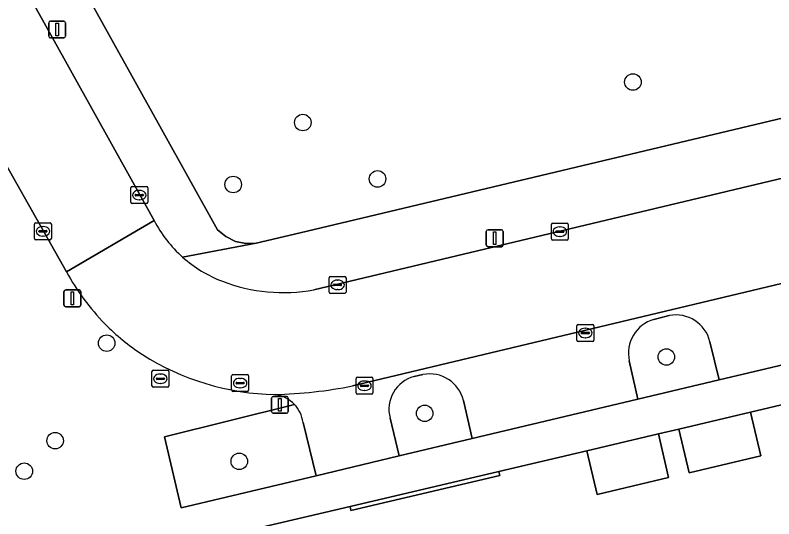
# Model space of a CAD drawing. Extents: x 158031 to 159244, y 380104 to 381214.
# Drawn here: x 158703.48 to 158748.37, y 380454.8 to 380484.57 of the extents above; entities that cross this region are included whole.
import ezdxf

# ---------------------------------------------------------------- set-up
doc = ezdxf.new("R2010")
doc.units = 0
for name, color, linetype in [('IMGEO_Boom', 7, 'Continuous'), ('IMGEO_Erf', 7, 'Continuous'), ('IMGEO_Groenvoorziening', 7, 'Continuous'), ('IMGEO_Kolk', 7, 'Continuous'), ('IMGEO_Lichtmast', 7, 'Continuous'), ('IMGEO_Muur', 7, 'Continuous'), ('IMGEO_Pand', 7, 'Continuous'), ('IMGEO_Parkeervlak_open', 7, 'Continuous'), ('IMGEO_Rijbaan_lokaal_open', 7, 'Continuous'), ('IMGEO_Rioolput', 7, 'Continuous'), ('IMGEO_Voetpad_open', 7, 'Continuous')]:
    doc.layers.add(name, color=color, linetype=linetype)

msp = doc.modelspace()

# ---------------------------------------------------------------- linework, layer by layer
at = {"layer": 'IMGEO_Boom'}
for centre in [(158740.032, 380480.614), (158720.501, 380478.221), (158724.923, 380474.89), (158716.381, 380474.559), (158708.896, 380465.183), (158742.011, 380464.366), (158727.711, 380461.033), (158705.846, 380459.419), (158716.741, 380458.196), (158704.018, 380457.615)]:
    msp.add_circle(centre, 0.489, dxfattribs=at)
at = {"layer": 'IMGEO_Erf'}
for points in [[(158687.12, 380522.794), (158694.084, 380510.227), (158715.443, 380471.877), (158715.947, 380471.48), (158716.515, 380471.2), (158717.127, 380471.069), (158717.742, 380471.085), (158720.337, 380471.694), (158782.764, 380486.561), (158785.696, 380487.259), (158808.37, 380492.659), (158807.26, 380497.625), (158810.636, 380498.449), (158798.354, 380549.665), (158769.363, 380542.776), (158763.454, 380567.201), (158762.255, 380572.153), (158758.825, 380571.331), (158720.725, 380562.244), (158720.572, 380562.21), (158723.546, 380555.188)], [(158751.736, 380462.236), (158746.999, 380461.102), (158747.606, 380458.522), (158743.352, 380457.522), (158742.746, 380460.102), (158741.538, 380459.818), (158742.145, 380457.239), (158737.92, 380456.246), (158737.314, 380458.825), (158732.106, 380457.601), (158732.16, 380457.367), (158723.351, 380455.296), (158723.296, 380455.53), (158718.08, 380454.306), (158718.734, 380451.552), (158714.495, 380450.547), (158713.842, 380453.301), (158712.603, 380453.018), (158713.245, 380450.248), (158709.015, 380449.219), (158703.434, 380447.849)]]:
    msp.add_lwpolyline(points, dxfattribs=at)
at = {"layer": 'IMGEO_Groenvoorziening'}
for points in [[(158742.185, 380466.811), (158741.277, 380466.587)], [(158739.819, 380464.132), (158740.33, 380461.865), (158745.135, 380463.007), (158744.59, 380465.27)], [(158727.606, 380463.328), (158727.091, 380463.204)], [(158720.004, 380461.565), (158712.307, 380459.645), (158713.304, 380455.455), (158721.282, 380457.348), (158720.514, 380460.502)], [(158725.664, 380460.749), (158726.202, 380458.527), (158730.524, 380459.552), (158730.003, 380461.784)]]:
    msp.add_lwpolyline(points, dxfattribs=at)
for centre, radius, start, end in [((158742.577, 380464.775), 2.073, 13.8028, 100.8979), ((158741.855, 380464.583), 2.086, 106.0991, 192.4896), ((158728.009, 380461.32), 2.048, 13.0877, 101.338), ((158727.588, 380461.273), 1.994, 104.4294, 195.2349), ((158718.638, 380460.256), 1.893, 7.4814, 43.7796)]:
    msp.add_arc(centre, radius, start, end, dxfattribs=at)
at = {"layer": 'IMGEO_Kolk'}
for p, q in [((158710.323, 380473.508), (158710.323, 380474.36)), ((158710.398, 380474.434), (158711.25, 380474.434)), ((158710.811, 380474.214), (158710.836, 380474.214)), ((158711.324, 380474.36), (158711.324, 380473.508)), ((158710.582, 380473.928), (158710.582, 380473.94)), ((158711.02, 380473.891), (158710.622, 380473.891)), ((158710.625, 380473.977), (158711.023, 380473.977)), ((158710.834, 380473.654), (158710.809, 380473.654)), ((158711.066, 380473.94), (158711.066, 380473.928)), ((158711.25, 380473.434), (158710.398, 380473.434)), ((158704.696, 380472.295), (158705.548, 380472.295)), ((158735.284, 380472.275), (158736.136, 380472.275)), ((158704.621, 380471.369), (158704.621, 380472.221)), ((158704.88, 380471.789), (158704.88, 380471.801)), ((158704.923, 380471.838), (158705.321, 380471.838)), ((158705.109, 380472.075), (158705.134, 380472.075)), ((158705.364, 380471.801), (158705.364, 380471.789)), ((158705.622, 380472.221), (158705.622, 380471.369)), ((158735.209, 380471.349), (158735.209, 380472.201)), ((158735.511, 380471.818), (158735.909, 380471.818)), ((158735.697, 380472.055), (158735.722, 380472.055)), ((158736.21, 380472.201), (158736.21, 380471.349)), ((158705.318, 380471.752), (158704.92, 380471.752)), ((158705.132, 380471.515), (158705.107, 380471.515)), ((158735.468, 380471.769), (158735.468, 380471.781)), ((158735.906, 380471.732), (158735.508, 380471.732)), ((158735.72, 380471.495), (158735.695, 380471.495)), ((158735.952, 380471.781), (158735.952, 380471.769)), ((158705.548, 380471.295), (158704.696, 380471.295)), ((158736.136, 380471.275), (158735.284, 380471.275)), ((158722.131, 380469.126), (158722.983, 380469.126)), ((158722.056, 380468.2), (158722.056, 380469.052)), ((158722.358, 380468.669), (158722.756, 380468.669)), ((158722.544, 380468.906), (158722.569, 380468.906)), ((158723.057, 380469.052), (158723.057, 380468.2)), ((158722.315, 380468.62), (158722.315, 380468.632)), ((158722.753, 380468.583), (158722.355, 380468.583)), ((158722.567, 380468.346), (158722.542, 380468.346)), ((158722.799, 380468.632), (158722.799, 380468.62)), ((158722.983, 380468.126), (158722.131, 380468.126)), ((158736.718, 380465.36), (158736.718, 380466.212)), ((158736.793, 380466.286), (158737.645, 380466.286)), ((158737.206, 380466.066), (158737.231, 380466.066)), ((158737.719, 380466.212), (158737.719, 380465.36)), ((158736.977, 380465.78), (158736.977, 380465.792)), ((158737.415, 380465.743), (158737.017, 380465.743)), ((158737.02, 380465.829), (158737.418, 380465.829)), ((158737.229, 380465.506), (158737.204, 380465.506)), ((158737.461, 380465.792), (158737.461, 380465.78)), ((158737.645, 380465.286), (158736.793, 380465.286)), ((158723.651, 380462.24), (158723.651, 380463.092)), ((158723.726, 380463.166), (158724.578, 380463.166)), ((158724.139, 380462.946), (158724.164, 380462.946)), ((158724.652, 380463.092), (158724.652, 380462.24)), ((158723.91, 380462.66), (158723.91, 380462.672)), ((158724.348, 380462.623), (158723.95, 380462.623)), ((158723.953, 380462.709), (158724.351, 380462.709)), ((158724.162, 380462.386), (158724.137, 380462.386)), ((158724.394, 380462.672), (158724.394, 380462.66)), ((158724.578, 380462.166), (158723.726, 380462.166))]:
    msp.add_line(p, q, dxfattribs=at)
for points in [[(158710.323, 380473.508), (158710.323, 380474.36)], [(158710.398, 380474.434), (158711.25, 380474.434)], [(158711.324, 380474.36), (158711.324, 380473.508)], [(158711.25, 380473.434), (158710.398, 380473.434)], [(158704.696, 380472.295), (158705.548, 380472.295)], [(158735.284, 380472.275), (158736.136, 380472.275)], [(158704.621, 380471.369), (158704.621, 380472.221)], [(158705.622, 380472.221), (158705.622, 380471.369)], [(158735.209, 380471.349), (158735.209, 380472.201)], [(158736.21, 380472.201), (158736.21, 380471.349)], [(158705.548, 380471.295), (158704.696, 380471.295)], [(158736.136, 380471.275), (158735.284, 380471.275)], [(158722.131, 380469.126), (158722.983, 380469.126)], [(158722.056, 380468.2), (158722.056, 380469.052)], [(158723.057, 380469.052), (158723.057, 380468.2)], [(158722.983, 380468.126), (158722.131, 380468.126)], [(158736.718, 380465.36), (158736.718, 380466.212)], [(158736.793, 380466.286), (158737.645, 380466.286)], [(158737.719, 380466.212), (158737.719, 380465.36)], [(158737.645, 380465.286), (158736.793, 380465.286)], [(158723.651, 380462.24), (158723.651, 380463.092)], [(158723.726, 380463.166), (158724.578, 380463.166)], [(158724.652, 380463.092), (158724.652, 380462.24)], [(158724.578, 380462.166), (158723.726, 380462.166)]]:
    msp.add_lwpolyline(points, dxfattribs=at)
for centre, radius, start, end in [((158710.4, 380474.358), 0.0765, 91.552, 178.448), ((158710.4, 380474.358), 0.0765, 91.552, 178.448), ((158711.248, 380474.358), 0.0765, 1.552, 88.448), ((158711.248, 380474.358), 0.0765, 1.552, 88.448), ((158710.622, 380473.937), 0.0403, 85.8775, 175.7526), ((158710.619, 380473.927), 0.0366, 178.938, 274.7102), ((158711.023, 380473.934), 0.043, 264.8664, 352.4533), ((158711.027, 380473.939), 0.0386, 1.7309, 96.639), ((158710.4, 380473.51), 0.0765, 181.552, 268.448), ((158710.4, 380473.51), 0.0765, 181.552, 268.448), ((158711.248, 380473.51), 0.0765, 271.552, 358.448), ((158711.248, 380473.51), 0.0765, 271.552, 358.448), ((158704.698, 380472.219), 0.0765, 91.552, 178.448), ((158704.698, 380472.219), 0.0765, 91.552, 178.448), ((158705.546, 380472.219), 0.0765, 1.552, 88.448), ((158705.546, 380472.219), 0.0765, 1.552, 88.448), ((158735.286, 380472.199), 0.0765, 91.552, 178.448), ((158735.286, 380472.199), 0.0765, 91.552, 178.448), ((158736.134, 380472.199), 0.0765, 1.552, 88.448), ((158736.134, 380472.199), 0.0765, 1.552, 88.448), ((158704.92, 380471.798), 0.0403, 85.8775, 175.7526), ((158704.917, 380471.788), 0.0366, 178.938, 274.7102), ((158705.321, 380471.795), 0.043, 264.8664, 352.4533), ((158705.325, 380471.8), 0.0386, 1.7309, 96.639), ((158735.508, 380471.778), 0.0403, 85.8775, 175.7526), ((158735.913, 380471.78), 0.0386, 1.7309, 96.639), ((158704.698, 380471.371), 0.0765, 181.552, 268.448), ((158704.698, 380471.371), 0.0765, 181.552, 268.448), ((158705.546, 380471.371), 0.0765, 271.552, 358.448), ((158705.546, 380471.371), 0.0765, 271.552, 358.448), ((158735.286, 380471.351), 0.0765, 181.552, 268.448), ((158735.286, 380471.351), 0.0765, 181.552, 268.448), ((158735.505, 380471.768), 0.0366, 178.938, 274.7102), ((158735.909, 380471.775), 0.043, 264.8664, 352.4533), ((158736.134, 380471.351), 0.0765, 271.552, 358.448), ((158736.134, 380471.351), 0.0765, 271.552, 358.448), ((158722.133, 380469.05), 0.0765, 91.552, 178.448), ((158722.133, 380469.05), 0.0765, 91.552, 178.448), ((158722.981, 380469.05), 0.0765, 1.552, 88.448), ((158722.981, 380469.05), 0.0765, 1.552, 88.448), ((158722.355, 380468.629), 0.0403, 85.8775, 175.7526), ((158722.76, 380468.631), 0.0386, 1.7309, 96.639), ((158722.133, 380468.202), 0.0765, 181.552, 268.448), ((158722.133, 380468.202), 0.0765, 181.552, 268.448), ((158722.352, 380468.619), 0.0366, 178.938, 274.7102), ((158722.756, 380468.626), 0.043, 264.8664, 352.4533), ((158722.981, 380468.202), 0.0765, 271.552, 358.448), ((158722.981, 380468.202), 0.0765, 271.552, 358.448), ((158736.795, 380466.21), 0.0765, 91.552, 178.448), ((158736.795, 380466.21), 0.0765, 91.552, 178.448), ((158737.643, 380466.21), 0.0765, 1.552, 88.448), ((158737.643, 380466.21), 0.0765, 1.552, 88.448), ((158737.017, 380465.789), 0.0403, 85.8775, 175.7526), ((158737.014, 380465.779), 0.0366, 178.938, 274.7102), ((158737.418, 380465.786), 0.043, 264.8664, 352.4533), ((158737.422, 380465.791), 0.0386, 1.7309, 96.639), ((158736.795, 380465.362), 0.0765, 181.552, 268.448), ((158736.795, 380465.362), 0.0765, 181.552, 268.448), ((158737.643, 380465.362), 0.0765, 271.552, 358.448), ((158737.643, 380465.362), 0.0765, 271.552, 358.448), ((158723.728, 380463.09), 0.0765, 91.552, 178.448), ((158723.728, 380463.09), 0.0765, 91.552, 178.448), ((158724.576, 380463.09), 0.0765, 1.552, 88.448), ((158724.576, 380463.09), 0.0765, 1.552, 88.448), ((158723.95, 380462.669), 0.0403, 85.8775, 175.7526), ((158723.947, 380462.659), 0.0366, 178.938, 274.7102), ((158724.351, 380462.666), 0.043, 264.8664, 352.4533), ((158724.355, 380462.671), 0.0386, 1.7309, 96.639), ((158723.728, 380462.242), 0.0765, 181.552, 268.448), ((158723.728, 380462.242), 0.0765, 181.552, 268.448), ((158724.576, 380462.242), 0.0765, 271.552, 358.448), ((158724.576, 380462.242), 0.0765, 271.552, 358.448)]:
    msp.add_arc(centre, radius, start, end, dxfattribs=at)
for centre, major_axis, ratio, start_param, end_param in [((158710.81, 380473.934), (-0.387, 0.002), 0.722429, 4.712389, 7.853982), ((158710.835, 380473.934), (-0.39, 0.002), 0.717154, 1.570796, 4.712389), ((158705.108, 380471.795), (-0.387, 0.002), 0.722429, 4.712389, 7.853982), ((158705.133, 380471.795), (-0.39, 0.002), 0.717154, 1.570796, 4.712389), ((158735.696, 380471.775), (-0.387, 0.002), 0.722429, 4.712389, 7.853982), ((158735.721, 380471.775), (-0.39, 0.002), 0.717154, 1.570796, 4.712389), ((158722.543, 380468.626), (-0.387, 0.002), 0.722429, 4.712389, 7.853982), ((158722.568, 380468.626), (-0.39, 0.002), 0.717154, 1.570796, 4.712389), ((158737.205, 380465.786), (-0.387, 0.002), 0.722429, 4.712389, 7.853982), ((158737.23, 380465.786), (-0.39, 0.002), 0.717154, 1.570796, 4.712389), ((158724.138, 380462.666), (-0.387, 0.002), 0.722429, 4.712389, 7.853982), ((158724.163, 380462.666), (-0.39, 0.002), 0.717154, 1.570796, 4.712389)]:
    msp.add_ellipse(centre, major_axis=major_axis, ratio=ratio, start_param=start_param, end_param=end_param, dxfattribs=at)
at = {"layer": 'IMGEO_Lichtmast'}
for p, q in [((158705.467, 380483.319), (158705.467, 380484.119)), ((158705.467, 380484.119), (158705.467, 380483.319)), ((158705.567, 380484.219), (158706.357, 380484.219)), ((158706.357, 380484.219), (158705.567, 380484.219)), ((158706.457, 380484.119), (158706.457, 380483.319)), ((158706.457, 380483.319), (158706.457, 380484.119)), ((158706.357, 380483.219), (158705.567, 380483.219)), ((158705.567, 380483.219), (158706.357, 380483.219)), ((158731.458, 380471.88), (158732.248, 380471.88)), ((158732.248, 380471.88), (158731.458, 380471.88)), ((158731.358, 380470.98), (158731.358, 380471.78)), ((158731.358, 380471.78), (158731.358, 380470.98)), ((158732.348, 380471.78), (158732.348, 380470.98)), ((158732.348, 380470.98), (158732.348, 380471.78)), ((158732.248, 380470.88), (158731.458, 380470.88)), ((158731.458, 380470.88), (158732.248, 380470.88)), ((158706.37, 380467.431), (158706.37, 380468.231)), ((158706.37, 380468.231), (158706.37, 380467.431)), ((158706.47, 380468.331), (158707.26, 380468.331)), ((158707.26, 380468.331), (158706.47, 380468.331)), ((158707.36, 380468.231), (158707.36, 380467.431)), ((158707.36, 380467.431), (158707.36, 380468.231)), ((158707.26, 380467.331), (158706.47, 380467.331)), ((158706.47, 380467.331), (158707.26, 380467.331)), ((158718.65, 380461.135), (158718.65, 380461.935)), ((158718.65, 380461.935), (158718.65, 380461.135)), ((158718.75, 380462.035), (158719.54, 380462.035)), ((158719.54, 380462.035), (158718.75, 380462.035)), ((158719.64, 380461.935), (158719.64, 380461.135)), ((158719.64, 380461.135), (158719.64, 380461.935)), ((158719.54, 380461.035), (158718.75, 380461.035)), ((158718.75, 380461.035), (158719.54, 380461.035))]:
    msp.add_line(p, q, dxfattribs=at)
for points in [[(158705.887, 380484.094), (158706.037, 380484.094), (158706.037, 380483.344), (158705.887, 380483.344), (158705.887, 380484.094)], [(158731.778, 380471.755), (158731.928, 380471.755), (158731.928, 380471.005), (158731.778, 380471.005), (158731.778, 380471.755)], [(158706.79, 380468.206), (158706.94, 380468.206), (158706.94, 380467.456), (158706.79, 380467.456), (158706.79, 380468.206)], [(158719.07, 380461.91), (158719.22, 380461.91), (158719.22, 380461.16), (158719.07, 380461.16), (158719.07, 380461.91)]]:
    msp.add_lwpolyline(points, dxfattribs=at)
for centre, start, end in [((158705.567, 380484.119), 90, 180), ((158705.567, 380484.119), 90, 180), ((158706.357, 380484.119), 0, 90), ((158706.357, 380484.119), 360, 90), ((158705.567, 380483.319), 180, 270), ((158705.567, 380483.319), 180, 270), ((158706.357, 380483.319), 270, 0), ((158706.357, 380483.319), 270, 0), ((158731.458, 380471.78), 90, 180), ((158731.458, 380471.78), 90, 180), ((158732.248, 380471.78), 0, 90), ((158732.248, 380471.78), 360, 90), ((158731.458, 380470.98), 180, 270), ((158731.458, 380470.98), 180, 270), ((158732.248, 380470.98), 270, 0), ((158732.248, 380470.98), 270, 0), ((158706.47, 380468.231), 90, 180), ((158706.47, 380468.231), 90, 180), ((158707.26, 380468.231), 0, 90), ((158707.26, 380468.231), 360, 90), ((158706.47, 380467.431), 180, 270), ((158706.47, 380467.431), 180, 270), ((158707.26, 380467.431), 270, 0), ((158707.26, 380467.431), 270, 0), ((158718.75, 380461.935), 90, 180), ((158718.75, 380461.935), 90, 180), ((158719.54, 380461.935), 0, 90), ((158719.54, 380461.935), 360, 90), ((158718.75, 380461.135), 180, 270), ((158718.75, 380461.135), 180, 270), ((158719.54, 380461.135), 270, 0), ((158719.54, 380461.135), 270, 0)]:
    msp.add_arc(centre, 0.1, start, end, dxfattribs=at)
at = {"layer": 'IMGEO_Muur'}
msp.add_lwpolyline([(158723.296, 380455.53), (158723.351, 380455.296), (158732.16, 380457.367), (158732.106, 380457.601)], close=True, dxfattribs=at)
at = {"layer": 'IMGEO_Pand'}
for points in [[(158746.999, 380461.102), (158742.746, 380460.102), (158743.352, 380457.522), (158747.606, 380458.522)], [(158737.314, 380458.825), (158737.92, 380456.246), (158742.145, 380457.239), (158741.538, 380459.818)]]:
    msp.add_lwpolyline(points, close=True, dxfattribs=at)
at = {"layer": 'IMGEO_Parkeervlak_open'}
for points in [[(158763.459, 380472.186), (158723.45, 380462.655)], [(158741.277, 380466.587), (158742.185, 380466.811)], [(158744.59, 380465.27), (158745.135, 380463.007), (158750.063, 380464.186), (158749.512, 380466.439)], [(158730.003, 380461.784), (158730.524, 380459.552), (158740.33, 380461.865), (158739.819, 380464.132)], [(158727.091, 380463.204), (158727.606, 380463.328)], [(158720.514, 380460.502), (158721.282, 380457.348), (158726.202, 380458.527), (158725.664, 380460.749)]]:
    msp.add_lwpolyline(points, dxfattribs=at)
for centre, radius, start, end in [((158742.577, 380464.775), 2.073, 13.8028, 100.8979), ((158741.855, 380464.583), 2.086, 106.0991, 192.4896), ((158728.009, 380461.32), 2.048, 13.0877, 101.338), ((158727.588, 380461.273), 1.994, 104.4294, 195.2349), ((158718.106, 380489.849), 27.714, 271.5488, 281.1179), ((158718.629, 380460.268), 1.89, 43.3116, 83.1203), ((158718.638, 380460.256), 1.893, 7.4814, 43.7796)]:
    msp.add_arc(centre, radius, start, end, dxfattribs=at)
at = {"layer": 'IMGEO_Rijbaan_lokaal_open'}
for points in [[(158683.352, 380511.051), (158685.993, 380506.242), (158697.142, 380486.116), (158701.312, 380478.576), (158706.513, 380469.396), (158711.7, 380472.436), (158691.025, 380509.551)], [(158772.376, 380474.328), (158777.928, 380475.662), (158784.95, 380477.349), (158783.564, 380483.19), (158721.16, 380468.328)], [(158723.45, 380462.655), (158763.459, 380472.186), (158772.376, 380474.328)], [(158711.7, 380472.436), (158706.513, 380469.396)]]:
    msp.add_lwpolyline(points, dxfattribs=at)
for centre, radius, start, end in [((158718.492, 380475.986), 7.664, 207.5902, 228.2585), ((158718.467, 380475.962), 7.629, 228.2848, 249.0516), ((158719.307, 380476.476), 14.622, 208.9596, 224.0081), ((158719.371, 380478.394), 10.224, 249.1934, 280.0786), ((158718.388, 380475.859), 13.534, 224.8309, 236.9541), ((158719.158, 380477.329), 15.187, 237.5453, 268.8567), ((158718.106, 380489.849), 27.714, 271.5488, 281.1179)]:
    msp.add_arc(centre, radius, start, end, dxfattribs=at)
at = {"layer": 'IMGEO_Rioolput'}
for p, q in [((158711.575, 380462.653), (158711.575, 380463.505)), ((158711.65, 380463.579), (158712.502, 380463.579)), ((158712.063, 380463.359), (158712.088, 380463.359)), ((158712.576, 380463.505), (158712.576, 380462.653)), ((158716.366, 380463.323), (158717.218, 380463.323)), ((158711.834, 380463.073), (158711.834, 380463.085)), ((158712.272, 380463.036), (158711.874, 380463.036)), ((158711.877, 380463.122), (158712.275, 380463.122)), ((158712.318, 380463.085), (158712.318, 380463.073)), ((158716.291, 380462.397), (158716.291, 380463.249)), ((158716.55, 380462.817), (158716.55, 380462.829)), ((158716.593, 380462.866), (158716.991, 380462.866)), ((158716.779, 380463.103), (158716.804, 380463.103)), ((158717.034, 380462.829), (158717.034, 380462.817)), ((158717.292, 380463.249), (158717.292, 380462.397)), ((158712.502, 380462.579), (158711.65, 380462.579)), ((158712.086, 380462.799), (158712.061, 380462.799)), ((158716.988, 380462.78), (158716.59, 380462.78)), ((158716.802, 380462.543), (158716.777, 380462.543)), ((158717.218, 380462.323), (158716.366, 380462.323))]:
    msp.add_line(p, q, dxfattribs=at)
for points in [[(158711.575, 380462.653), (158711.575, 380463.505)], [(158711.65, 380463.579), (158712.502, 380463.579)], [(158712.576, 380463.505), (158712.576, 380462.653)], [(158716.366, 380463.323), (158717.218, 380463.323)], [(158716.291, 380462.397), (158716.291, 380463.249)], [(158717.292, 380463.249), (158717.292, 380462.397)], [(158712.502, 380462.579), (158711.65, 380462.579)], [(158717.218, 380462.323), (158716.366, 380462.323)]]:
    msp.add_lwpolyline(points, dxfattribs=at)
for centre, radius, start, end in [((158711.652, 380463.503), 0.0765, 91.552, 178.448), ((158711.652, 380463.503), 0.0765, 91.552, 178.448), ((158712.5, 380463.503), 0.0765, 1.552, 88.448), ((158712.5, 380463.503), 0.0765, 1.552, 88.448), ((158716.368, 380463.247), 0.0765, 91.552, 178.448), ((158716.368, 380463.247), 0.0765, 91.552, 178.448), ((158717.216, 380463.247), 0.0765, 1.552, 88.448), ((158717.216, 380463.247), 0.0765, 1.552, 88.448), ((158711.874, 380463.082), 0.0403, 85.8775, 175.7526), ((158711.871, 380463.072), 0.0366, 178.938, 274.7102), ((158712.275, 380463.079), 0.043, 264.8664, 352.4533), ((158712.279, 380463.084), 0.0386, 1.7309, 96.639), ((158716.59, 380462.826), 0.0403, 85.8775, 175.7526), ((158716.587, 380462.816), 0.0366, 178.938, 274.7102), ((158716.991, 380462.823), 0.043, 264.8664, 352.4533), ((158716.995, 380462.828), 0.0386, 1.7309, 96.639), ((158711.652, 380462.655), 0.0765, 181.552, 268.448), ((158711.652, 380462.655), 0.0765, 181.552, 268.448), ((158712.5, 380462.655), 0.0765, 271.552, 358.448), ((158712.5, 380462.655), 0.0765, 271.552, 358.448), ((158716.368, 380462.399), 0.0765, 181.552, 268.448), ((158716.368, 380462.399), 0.0765, 181.552, 268.448), ((158717.216, 380462.399), 0.0765, 271.552, 358.448), ((158717.216, 380462.399), 0.0765, 271.552, 358.448)]:
    msp.add_arc(centre, radius, start, end, dxfattribs=at)
for centre, major_axis, ratio, start_param, end_param in [((158712.062, 380463.079), (-0.387, 0.002), 0.722429, 4.712389, 7.853982), ((158712.087, 380463.079), (-0.39, 0.002), 0.717154, 1.570796, 4.712389), ((158716.778, 380462.823), (-0.387, 0.002), 0.722429, 4.712389, 7.853982), ((158716.803, 380462.823), (-0.39, 0.002), 0.717154, 1.570796, 4.712389)]:
    msp.add_ellipse(centre, major_axis=major_axis, ratio=ratio, start_param=start_param, end_param=end_param, dxfattribs=at)
at = {"layer": 'IMGEO_Voetpad_open'}
for points in [[(158684.584, 380521.122), (158691.025, 380509.551), (158711.7, 380472.436)], [(158713.39, 380470.267), (158717.742, 380471.085), (158717.127, 380471.069), (158716.515, 380471.2), (158715.947, 380471.48), (158715.443, 380471.877), (158694.084, 380510.227)], [(158690.819, 380488.741), (158691.886, 380484.012), (158693.363, 380477.855), (158693.449, 380477.869), (158693.513, 380477.568), (158694.616, 380472.843), (158695.304, 380469.884), (158698.077, 380470.54), (158701.464, 380456.145), (158702.507, 380451.76), (158702.646, 380451.176), (158703.434, 380447.849), (158709.015, 380449.219), (158708.381, 380451.985), (158712.603, 380453.018), (158713.842, 380453.301), (158718.08, 380454.306), (158723.296, 380455.53), (158732.106, 380457.601), (158737.314, 380458.825), (158741.538, 380459.818), (158742.746, 380460.102), (158746.999, 380461.102), (158751.736, 380462.236)], [(158783.564, 380483.19), (158782.764, 380486.561), (158720.337, 380471.694), (158717.742, 380471.085), (158713.39, 380470.267)], [(158706.513, 380469.396), (158701.312, 380478.576), (158697.142, 380486.116)], [(158721.16, 380468.328), (158783.564, 380483.19)], [(158750.063, 380464.186), (158745.135, 380463.007), (158740.33, 380461.865), (158730.524, 380459.552), (158726.202, 380458.527), (158721.282, 380457.348), (158713.304, 380455.455), (158712.307, 380459.645), (158720.004, 380461.565)]]:
    msp.add_lwpolyline(points, dxfattribs=at)
for centre, radius, start, end in [((158718.492, 380475.986), 7.664, 207.5902, 228.2585), ((158718.467, 380475.962), 7.629, 228.2848, 249.0516), ((158719.307, 380476.476), 14.622, 208.9596, 224.0081), ((158719.371, 380478.394), 10.224, 249.1934, 280.0786), ((158718.388, 380475.859), 13.534, 224.8309, 236.9541), ((158719.158, 380477.329), 15.187, 237.5453, 268.8567), ((158718.629, 380460.268), 1.89, 43.3116, 83.1203)]:
    msp.add_arc(centre, radius, start, end, dxfattribs=at)

doc.saveas('drawing.dxf')
